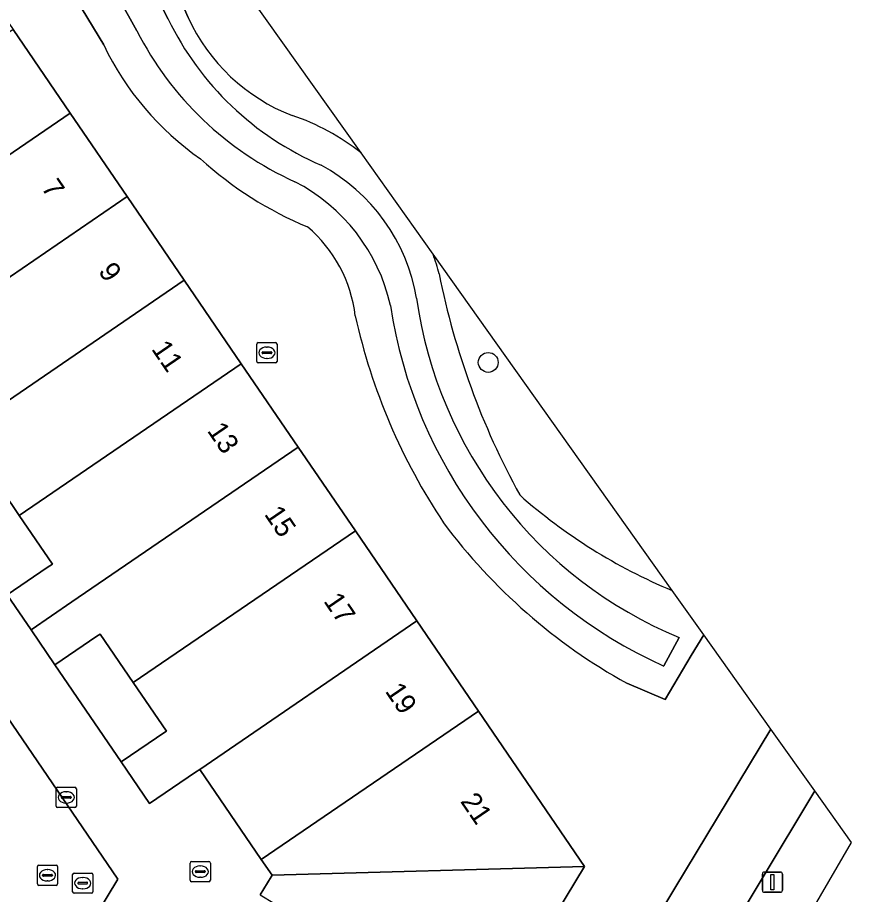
# Model space of a CAD drawing. Extents: x 155275 to 156265, y 382654 to 383635.
# Drawn here: x 156223.9 to 156265.12, y 383168.11 to 383211.44 of the extents above; entities that cross this region are included whole.
import ezdxf

# ---------------------------------------------------------------- set-up
doc = ezdxf.new("R2010")
doc.units = 0
for name, color, linetype in [('IMGEO_Berm_groen', 7, 'Continuous'), ('IMGEO_Boom', 7, 'Continuous'), ('IMGEO_Brandkraan', 7, 'Continuous'), ('IMGEO_Erf', 7, 'Continuous'), ('IMGEO_Fietspad_gesloten', 7, 'Continuous'), ('IMGEO_Greppel_droge_sloot', 7, 'Continuous'), ('IMGEO_Groenvoorziening', 7, 'Continuous'), ('IMGEO_Kolk', 7, 'Continuous'), ('IMGEO_Lichtmast', 7, 'Continuous'), ('IMGEO_Oever', 7, 'Continuous'), ('IMGEO_Pand', 7, 'Continuous'), ('IMGEO_Pand_nummerreeks', 7, 'Continuous'), ('IMGEO_Rijbaan_lokaal_open', 7, 'Continuous'), ('IMGEO_Rioolput', 7, 'Continuous'), ('IMGEO_Voetpad_open', 7, 'Continuous')]:
    doc.layers.add(name, color=color, linetype=linetype)

msp = doc.modelspace()

# ---------------------------------------------------------------- linework, layer by layer
at = {"layer": 'IMGEO_Berm_groen'}
msp.add_lwpolyline([(156232.089, 383113.862), (156235.926, 383120.461), (156265.119, 383170.669), (156263.304, 383173.222), (156255.345, 383159.986), (156249.718, 383150.679), (156232.51, 383122.217), (156212.541, 383089.708), (156202.882, 383073.807)], dxfattribs=at)
at = {"layer": 'IMGEO_Boom'}
msp.add_circle((156247.165, 383194.395), 0.489, dxfattribs=at)
at = {"layer": 'IMGEO_Brandkraan'}
for p, q in [((156235.725, 383194.448), (156235.725, 383195.3)), ((156235.8, 383195.374), (156236.652, 383195.374)), ((156236.213, 383195.154), (156236.238, 383195.154)), ((156236.726, 383195.3), (156236.726, 383194.448)), ((156235.984, 383194.868), (156235.984, 383194.88)), ((156236.422, 383194.831), (156236.024, 383194.831)), ((156236.027, 383194.917), (156236.425, 383194.917)), ((156236.468, 383194.88), (156236.468, 383194.868)), ((156236.652, 383194.374), (156235.8, 383194.374)), ((156236.236, 383194.594), (156236.211, 383194.594))]:
    msp.add_line(p, q, dxfattribs=at)
for points in [[(156235.725, 383194.448), (156235.725, 383195.3)], [(156235.8, 383195.374), (156236.652, 383195.374)], [(156236.726, 383195.3), (156236.726, 383194.448)], [(156236.652, 383194.374), (156235.8, 383194.374)]]:
    msp.add_lwpolyline(points, dxfattribs=at)
for centre, radius, start, end in [((156235.802, 383195.298), 0.0765, 91.552, 178.448), ((156235.802, 383195.298), 0.0765, 91.552, 178.448), ((156236.65, 383195.298), 0.0765, 1.552, 88.448), ((156236.65, 383195.298), 0.0765, 1.552, 88.448), ((156236.024, 383194.877), 0.0403, 85.8775, 175.7526), ((156236.021, 383194.867), 0.0366, 178.938, 274.7102), ((156236.425, 383194.874), 0.043, 264.8664, 352.4533), ((156236.429, 383194.879), 0.0386, 1.7309, 96.639), ((156235.802, 383194.45), 0.0765, 181.552, 268.448), ((156235.802, 383194.45), 0.0765, 181.552, 268.448), ((156236.65, 383194.45), 0.0765, 271.552, 358.448), ((156236.65, 383194.45), 0.0765, 271.552, 358.448)]:
    msp.add_arc(centre, radius, start, end, dxfattribs=at)
for centre, major_axis, ratio, start_param, end_param in [((156236.212, 383194.874), (-0.387, 0.002), 0.722429, 4.712389, 7.853982), ((156236.237, 383194.874), (-0.39, 0.002), 0.717154, 1.570796, 4.712389)]:
    msp.add_ellipse(centre, major_axis=major_axis, ratio=ratio, start_param=start_param, end_param=end_param, dxfattribs=at)
at = {"layer": 'IMGEO_Erf'}
for points in [[(156223.394, 383182.917), (156225.364, 383184.257), (156225.627, 383184.436), (156223.986, 383186.834), (156222.345, 383189.233), (156221.951, 383188.963), (156220.116, 383187.708)], [(156229.027, 383174.657), (156231.235, 383176.162), (156231.258, 383176.178), (156229.62, 383178.575), (156227.983, 383180.972), (156227.825, 383180.865), (156225.75, 383179.454)]]:
    msp.add_lwpolyline(points, close=True, dxfattribs=at)
at = {"layer": 'IMGEO_Fietspad_gesloten'}
msp.add_lwpolyline([(156263.304, 383173.222), (156261.13, 383176.277), (156256.386, 383168.413), (156247.518, 383153.713), (156248.97, 383151.71), (156249.718, 383150.679), (156255.345, 383159.986), (156263.304, 383173.222)], dxfattribs=at)
at = {"layer": 'IMGEO_Greppel_droge_sloot'}
for points in [[(156231.345, 383211.364), (156225.852, 383222.278), (156224.122, 383220.975)], [(156224.122, 383220.975), (156229.8, 383210.779)], [(156255.842, 383179.397), (156256.603, 383180.802)]]:
    msp.add_lwpolyline(points, dxfattribs=at)
for centre, radius, start, end in [((156244.809, 383217.895), 14.964, 205.8769, 246.7591), ((156244.339, 383218.191), 16.319, 207.0113, 245.6245), ((156234.51, 383196.011), 9.245, 9.6755, 61.6187), ((156233.43, 383195.208), 9.128, 12.6869, 62.7874), ((156264.813, 383200.566), 21.401, 188.0603, 247.4427), ((156265.405, 383200.675), 23.329, 188.5352, 245.7991)]:
    msp.add_arc(centre, radius, start, end, dxfattribs=at)
at = {"layer": 'IMGEO_Groenvoorziening'}
for points in [[(156225.83, 383223.764), (156222.289, 383226.862), (156215.817, 383222.283), (156217.892, 383219.309), (156220.856, 383214.97), (156223.679, 383210.84), (156226.497, 383206.715), (156229.316, 383202.588), (156232.136, 383198.461), (156234.958, 383194.33), (156237.776, 383190.206), (156240.598, 383186.075), (156243.641, 383181.621), (156246.682, 383177.171), (156251.931, 383169.487), (156247.015, 383161.362), (156244.72, 383157.57), (156244.323, 383156.913), (156241.527, 383152.291), (156238.941, 383148.017), (156236.354, 383143.742), (156233.558, 383139.12), (156230.866, 383134.671), (156225.016, 383125.001)], [(156228.159, 383210.085), (156221.533, 383221.01), (156224.449, 383222.879), (156225.83, 383223.764)], [(156227.64, 383222.18), (156232.332, 383211.437)], [(156240.884, 383204.745), (156229.875, 383220.225), (156227.64, 383222.18)], [(156256.258, 383183.128), (156244.444, 383199.74)], [(156229.271, 383123.465), (156247.518, 383153.713), (156256.386, 383168.413), (156261.13, 383176.277), (156257.822, 383180.929), (156257.199, 383179.909), (156255.916, 383177.74), (156254.019, 383178.541)]]:
    msp.add_lwpolyline(points, dxfattribs=at)
for centre, radius, start, end in [((156240.864, 383215.348), 9.385, 204.6293, 248.8358), ((156241.147, 383216.281), 14.39, 205.5045, 235.2813), ((156233.957, 383196.051), 11.116, 51.4566, 71.5524), ((156245.296, 383218.026), 18.347, 227.7128, 247.3728), ((156233.797, 383195.876), 6.849, 6.9066, 49.5859), ((156233.957, 383196.051), 11.116, 14.1369, 19.3839), ((156282.555, 383206.383), 38.578, 191.3879, 208.7156), ((156270.088, 383203.234), 30.207, 192.4914, 213.7096), ((156266.673, 383208.132), 27.087, 228.4919, 247.3876), ((156267.932, 383203.579), 28.644, 216.6789, 240.9393)]:
    msp.add_arc(centre, radius, start, end, dxfattribs=at)
at = {"layer": 'IMGEO_Kolk'}
for p, q in [((156225.808, 383172.478), (156225.808, 383173.33)), ((156225.883, 383173.404), (156226.735, 383173.404)), ((156226.296, 383173.184), (156226.321, 383173.184)), ((156226.809, 383173.33), (156226.809, 383172.478)), ((156226.067, 383172.898), (156226.067, 383172.91)), ((156226.505, 383172.861), (156226.107, 383172.861)), ((156226.11, 383172.947), (156226.508, 383172.947)), ((156226.319, 383172.624), (156226.294, 383172.624)), ((156226.551, 383172.91), (156226.551, 383172.898)), ((156226.735, 383172.404), (156225.883, 383172.404)), ((156232.43, 383168.81), (156232.43, 383169.662)), ((156232.505, 383169.736), (156233.357, 383169.736)), ((156233.431, 383169.662), (156233.431, 383168.81)), ((156232.689, 383169.23), (156232.689, 383169.242)), ((156233.127, 383169.193), (156232.729, 383169.193)), ((156232.732, 383169.279), (156233.13, 383169.279)), ((156232.918, 383169.516), (156232.943, 383169.516)), ((156233.173, 383169.242), (156233.173, 383169.23)), ((156233.357, 383168.736), (156232.505, 383168.736)), ((156232.941, 383168.956), (156232.916, 383168.956))]:
    msp.add_line(p, q, dxfattribs=at)
for points in [[(156225.808, 383172.478), (156225.808, 383173.33)], [(156225.883, 383173.404), (156226.735, 383173.404)], [(156226.809, 383173.33), (156226.809, 383172.478)], [(156226.735, 383172.404), (156225.883, 383172.404)], [(156232.43, 383168.81), (156232.43, 383169.662)], [(156232.505, 383169.736), (156233.357, 383169.736)], [(156233.431, 383169.662), (156233.431, 383168.81)], [(156233.357, 383168.736), (156232.505, 383168.736)]]:
    msp.add_lwpolyline(points, dxfattribs=at)
for centre, radius, start, end in [((156225.885, 383173.328), 0.0765, 91.552, 178.448), ((156225.885, 383173.328), 0.0765, 91.552, 178.448), ((156226.733, 383173.328), 0.0765, 1.552, 88.448), ((156226.733, 383173.328), 0.0765, 1.552, 88.448), ((156226.107, 383172.907), 0.0403, 85.8775, 175.7526), ((156226.104, 383172.897), 0.0366, 178.938, 274.7102), ((156226.508, 383172.904), 0.043, 264.8664, 352.4533), ((156226.512, 383172.909), 0.0386, 1.7309, 96.639), ((156225.885, 383172.48), 0.0765, 181.552, 268.448), ((156225.885, 383172.48), 0.0765, 181.552, 268.448), ((156226.733, 383172.48), 0.0765, 271.552, 358.448), ((156226.733, 383172.48), 0.0765, 271.552, 358.448), ((156232.507, 383169.66), 0.0765, 91.552, 178.448), ((156232.507, 383169.66), 0.0765, 91.552, 178.448), ((156233.355, 383169.66), 0.0765, 1.552, 88.448), ((156233.355, 383169.66), 0.0765, 1.552, 88.448), ((156232.729, 383169.239), 0.0403, 85.8775, 175.7526), ((156232.726, 383169.229), 0.0366, 178.938, 274.7102), ((156233.13, 383169.236), 0.043, 264.8664, 352.4533), ((156233.134, 383169.241), 0.0386, 1.7309, 96.639), ((156232.507, 383168.812), 0.0765, 181.552, 268.448), ((156232.507, 383168.812), 0.0765, 181.552, 268.448), ((156233.355, 383168.812), 0.0765, 271.552, 358.448), ((156233.355, 383168.812), 0.0765, 271.552, 358.448)]:
    msp.add_arc(centre, radius, start, end, dxfattribs=at)
for centre, major_axis, ratio, start_param, end_param in [((156226.295, 383172.904), (-0.387, 0.002), 0.722429, 4.712389, 7.853982), ((156226.32, 383172.904), (-0.39, 0.002), 0.717154, 1.570796, 4.712389), ((156232.917, 383169.236), (-0.387, 0.002), 0.722429, 4.712389, 7.853982), ((156232.942, 383169.236), (-0.39, 0.002), 0.717154, 1.570796, 4.712389)]:
    msp.add_ellipse(centre, major_axis=major_axis, ratio=ratio, start_param=start_param, end_param=end_param, dxfattribs=at)
at = {"layer": 'IMGEO_Lichtmast'}
for p, q in [((156260.717, 383168.317), (156260.717, 383169.117)), ((156260.717, 383169.117), (156260.717, 383168.317)), ((156260.817, 383169.217), (156261.607, 383169.217)), ((156261.607, 383169.217), (156260.817, 383169.217)), ((156261.707, 383169.117), (156261.707, 383168.317)), ((156261.707, 383168.317), (156261.707, 383169.117)), ((156261.607, 383168.217), (156260.817, 383168.217)), ((156260.817, 383168.217), (156261.607, 383168.217))]:
    msp.add_line(p, q, dxfattribs=at)
msp.add_lwpolyline([(156261.137, 383169.092), (156261.287, 383169.092), (156261.287, 383168.342), (156261.137, 383168.342), (156261.137, 383169.092)], dxfattribs=at)
for centre, start, end in [((156260.817, 383169.117), 90, 180), ((156260.817, 383169.117), 90, 180), ((156261.607, 383169.117), 0, 90), ((156261.607, 383169.117), 360, 90), ((156260.817, 383168.317), 180, 270), ((156260.817, 383168.317), 180, 270), ((156261.607, 383168.317), 270, 0), ((156261.607, 383168.317), 270, 0)]:
    msp.add_arc(centre, 0.1, start, end, dxfattribs=at)
at = {"layer": 'IMGEO_Oever'}
for points in [[(156225.83, 383223.764), (156224.449, 383222.879), (156221.533, 383221.01), (156228.159, 383210.085)], [(156232.332, 383211.437), (156227.64, 383222.18), (156225.83, 383223.764)], [(156224.122, 383220.975), (156225.852, 383222.278), (156231.345, 383211.364)], [(156229.8, 383210.779), (156224.122, 383220.975)], [(156244.444, 383199.74), (156240.884, 383204.745)], [(156254.019, 383178.541), (156255.916, 383177.74), (156257.199, 383179.909), (156257.822, 383180.929), (156256.258, 383183.128)], [(156256.603, 383180.802), (156255.842, 383179.397)]]:
    msp.add_lwpolyline(points, dxfattribs=at)
for centre, radius, start, end in [((156244.809, 383217.895), 14.964, 205.8769, 246.7591), ((156240.864, 383215.348), 9.385, 204.6293, 248.8358), ((156244.339, 383218.191), 16.319, 207.0113, 245.6245), ((156241.147, 383216.281), 14.39, 205.5045, 235.2813), ((156233.957, 383196.051), 11.116, 51.4566, 71.5524), ((156245.296, 383218.026), 18.347, 227.7128, 247.3728), ((156234.51, 383196.011), 9.245, 9.6755, 61.6187), ((156233.43, 383195.208), 9.128, 12.6869, 62.7874), ((156233.797, 383195.876), 6.849, 6.9066, 49.5859), ((156233.957, 383196.051), 11.116, 14.1369, 19.3839), ((156282.555, 383206.383), 38.578, 191.3879, 208.7156), ((156264.813, 383200.566), 21.401, 188.0603, 247.4427), ((156265.405, 383200.675), 23.329, 188.5352, 245.7991), ((156270.088, 383203.234), 30.207, 192.4914, 213.7096), ((156266.673, 383208.132), 27.087, 228.4919, 247.3876), ((156267.932, 383203.579), 28.644, 216.6789, 240.9393)]:
    msp.add_arc(centre, radius, start, end, dxfattribs=at)
at = {"layer": 'IMGEO_Pand'}
for points in [[(156213.295, 383197.695), (156214.848, 383198.756), (156226.497, 383206.715), (156223.679, 383210.84), (156212.706, 383203.343), (156214.344, 383200.948), (156213.617, 383200.453), (156212.113, 383199.427)], [(156213.295, 383197.695), (156214.476, 383195.963), (156216.08, 383197.058), (156216.707, 383197.485), (156218.341, 383195.09), (156229.316, 383202.588), (156226.497, 383206.715), (156214.848, 383198.756)], [(156218.932, 383189.44), (156220.719, 383190.661), (156232.136, 383198.461), (156229.316, 383202.588), (156218.341, 383195.09), (156219.976, 383192.695), (156219.487, 383192.36), (156217.748, 383191.171)], [(156223.986, 383186.834), (156234.958, 383194.33), (156232.136, 383198.461), (156220.719, 383190.661), (156218.932, 383189.44), (156220.116, 383187.708), (156221.951, 383188.963), (156222.345, 383189.233)], [(156224.572, 383181.185), (156226.592, 383182.565), (156237.776, 383190.206), (156234.958, 383194.33), (156223.986, 383186.834), (156225.627, 383184.436), (156225.364, 383184.257), (156223.394, 383182.917)], [(156224.572, 383181.185), (156225.75, 383179.454), (156227.825, 383180.865), (156227.983, 383180.972), (156229.62, 383178.575), (156240.598, 383186.075), (156237.776, 383190.206), (156226.592, 383182.565)], [(156229.62, 383178.575), (156231.258, 383176.178), (156231.235, 383176.162), (156229.027, 383174.657), (156230.431, 383172.597), (156232.698, 383174.145), (156232.909, 383174.289), (156243.641, 383181.621), (156240.598, 383186.075)], [(156232.909, 383174.289), (156235.95, 383169.839), (156246.682, 383177.171), (156243.641, 383181.621)], [(156235.95, 383169.839), (156236.483, 383169.058), (156251.931, 383169.487), (156246.682, 383177.171)], [(156236.483, 383169.058), (156236.439, 383168.987), (156235.896, 383168.089), (156238.024, 383166.802), (156247.015, 383161.362), (156251.931, 383169.487)]]:
    msp.add_lwpolyline(points, close=True, dxfattribs=at)
at = {"layer": 'IMGEO_Rijbaan_lokaal_open'}
msp.add_lwpolyline([(156204.033, 383205.238), (156185.499, 383192.475), (156181.178, 383198.778), (156162.764, 383186.229), (156123.046, 383179.545), (156122.533, 383182.684), (156120.763, 383193.233), (156116.725, 383192.583), (156111.188, 383183.073), (156135.964, 383174.027), (156137.485, 383178.2), (156178.139, 383163.436), (156217.035, 383149.311), (156228.866, 383168.866)], close=True, dxfattribs=at)
at = {"layer": 'IMGEO_Rioolput'}
for p, q in [((156224.955, 383169.556), (156225.807, 383169.556)), ((156224.88, 383168.63), (156224.88, 383169.482)), ((156225.182, 383169.099), (156225.58, 383169.099)), ((156225.368, 383169.336), (156225.393, 383169.336)), ((156225.881, 383169.482), (156225.881, 383168.63)), ((156226.623, 383168.241), (156226.623, 383169.093)), ((156226.698, 383169.167), (156227.55, 383169.167)), ((156227.624, 383169.093), (156227.624, 383168.241)), ((156225.139, 383169.05), (156225.139, 383169.062)), ((156225.577, 383169.013), (156225.179, 383169.013)), ((156225.391, 383168.776), (156225.366, 383168.776)), ((156225.623, 383169.062), (156225.623, 383169.05)), ((156226.882, 383168.661), (156226.882, 383168.673)), ((156226.925, 383168.71), (156227.323, 383168.71)), ((156227.111, 383168.947), (156227.136, 383168.947)), ((156227.366, 383168.673), (156227.366, 383168.661)), ((156225.807, 383168.556), (156224.955, 383168.556)), ((156227.32, 383168.624), (156226.922, 383168.624)), ((156227.134, 383168.387), (156227.109, 383168.387)), ((156227.55, 383168.167), (156226.698, 383168.167))]:
    msp.add_line(p, q, dxfattribs=at)
for points in [[(156224.955, 383169.556), (156225.807, 383169.556)], [(156224.88, 383168.63), (156224.88, 383169.482)], [(156225.881, 383169.482), (156225.881, 383168.63)], [(156226.623, 383168.241), (156226.623, 383169.093)], [(156226.698, 383169.167), (156227.55, 383169.167)], [(156227.624, 383169.093), (156227.624, 383168.241)], [(156225.807, 383168.556), (156224.955, 383168.556)], [(156227.55, 383168.167), (156226.698, 383168.167)]]:
    msp.add_lwpolyline(points, dxfattribs=at)
for centre, radius, start, end in [((156224.957, 383169.48), 0.0765, 91.552, 178.448), ((156224.957, 383169.48), 0.0765, 91.552, 178.448), ((156225.805, 383169.48), 0.0765, 1.552, 88.448), ((156225.805, 383169.48), 0.0765, 1.552, 88.448), ((156225.179, 383169.059), 0.0403, 85.8775, 175.7526), ((156225.584, 383169.061), 0.0386, 1.7309, 96.639), ((156226.7, 383169.091), 0.0765, 91.552, 178.448), ((156226.7, 383169.091), 0.0765, 91.552, 178.448), ((156227.548, 383169.091), 0.0765, 1.552, 88.448), ((156227.548, 383169.091), 0.0765, 1.552, 88.448), ((156225.176, 383169.049), 0.0366, 178.938, 274.7102), ((156225.58, 383169.056), 0.043, 264.8664, 352.4533), ((156226.922, 383168.67), 0.0403, 85.8775, 175.7526), ((156226.919, 383168.66), 0.0366, 178.938, 274.7102), ((156227.323, 383168.667), 0.043, 264.8664, 352.4533), ((156227.327, 383168.672), 0.0386, 1.7309, 96.639), ((156224.957, 383168.632), 0.0765, 181.552, 268.448), ((156224.957, 383168.632), 0.0765, 181.552, 268.448), ((156225.805, 383168.632), 0.0765, 271.552, 358.448), ((156225.805, 383168.632), 0.0765, 271.552, 358.448), ((156226.7, 383168.243), 0.0765, 181.552, 268.448), ((156226.7, 383168.243), 0.0765, 181.552, 268.448), ((156227.548, 383168.243), 0.0765, 271.552, 358.448), ((156227.548, 383168.243), 0.0765, 271.552, 358.448)]:
    msp.add_arc(centre, radius, start, end, dxfattribs=at)
for centre, major_axis, ratio, start_param, end_param in [((156225.367, 383169.056), (-0.387, 0.002), 0.722429, 4.712389, 7.853982), ((156225.392, 383169.056), (-0.39, 0.002), 0.717154, 1.570796, 4.712389), ((156227.11, 383168.667), (-0.387, 0.002), 0.722429, 4.712389, 7.853982), ((156227.135, 383168.667), (-0.39, 0.002), 0.717154, 1.570796, 4.712389)]:
    msp.add_ellipse(centre, major_axis=major_axis, ratio=ratio, start_param=start_param, end_param=end_param, dxfattribs=at)
at = {"layer": 'IMGEO_Voetpad_open'}
for points in [[(156204.033, 383205.238), (156228.866, 383168.866), (156217.035, 383149.311)], [(156235.896, 383168.089), (156236.439, 383168.987), (156236.483, 383169.058), (156235.95, 383169.839), (156232.909, 383174.289), (156232.698, 383174.145), (156230.431, 383172.597), (156229.027, 383174.657), (156225.75, 383179.454), (156224.572, 383181.185), (156223.394, 383182.917)]]:
    msp.add_lwpolyline(points, dxfattribs=at)

# ---------------------------------------------------------------- texts
at = {"layer": 'IMGEO_Pand_nummerreeks'}
for s, p in [('7', (156225.045, 383203.026)), ('9', (156227.863, 383198.901)), ('11', (156230.488, 383195.059)), ('13', (156233.245, 383191.022)), ('15', (156236.065, 383186.895)), ('17', (156238.998, 383182.602)), ('19', (156242.038, 383178.153)), ('21', (156245.76, 383172.706))]:
    msp.add_text(s, height=1, rotation=304.3413, dxfattribs=at).set_placement(p)

doc.saveas('drawing.dxf')
